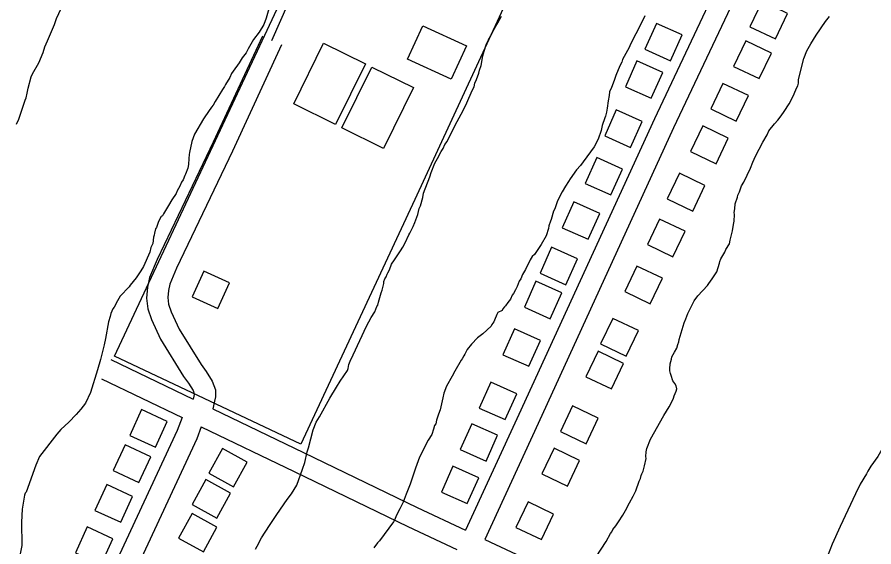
# Model space of a CAD drawing. Extents: x 3704301 to 3742427, y 506229 to 532009.
# Drawn here: x 3725353 to 3726564, y 527909 to 528658 of the extents above; entities that cross this region are included whole.
import ezdxf

# ---------------------------------------------------------------- set-up
doc = ezdxf.new("R2010")
doc.units = 0
for name, color, linetype in [('V-BLDG-OTLN', 7, 'Continuous'), ('V-ROAD-CNTR', 7, 'Continuous'), ('V-SITE-OTLN', 7, 'Continuous'), ('V-SITE-VEGE', 7, 'Continuous')]:
    doc.layers.add(name, color=color, linetype=linetype)

msp = doc.modelspace()

# ---------------------------------------------------------------- linework, layer by layer
at = {"layer": 'V-BLDG-OTLN'}
for points in [[(3726405.7, 528680.7), (3726388.4, 528644.6), (3726424.5, 528627.4), (3726441.8, 528663.4)], [(3725926.5, 528645.9), (3725988, 528617.4), (3725966.2, 528570.3), (3725904.7, 528598.9)], [(3726276.5, 528596.4), (3726292.8, 528632.9), (3726256.3, 528649.2), (3726240, 528612.7)], [(3725743.8, 528535.5), (3725786.1, 528621.4), (3725845.2, 528592.3), (3725802.9, 528506.4)], [(3726382.8, 528624.6), (3726365.5, 528588.5), (3726401.6, 528571.2), (3726418.9, 528607.3)], [(3726249, 528543.5), (3726265.3, 528580), (3726228.8, 528596.3), (3726212.5, 528559.8)], [(3725811.7, 528501.7), (3725854.1, 528587.6), (3725913.2, 528558.5), (3725870.8, 528472.6)], [(3726350.4, 528564.4), (3726333.1, 528528.3), (3726369.2, 528511.1), (3726386.5, 528547.2)], [(3726219.9, 528474.1), (3726236.2, 528510.6), (3726199.7, 528526.9), (3726183.4, 528490.4)], [(3726321.8, 528504.3), (3726304.6, 528468.2), (3726340.7, 528451), (3726357.9, 528487.1)], [(3726192.2, 528406.9), (3726208.5, 528443.4), (3726172, 528459.7), (3726155.7, 528423.2)], [(3726288.9, 528437.5), (3726271.6, 528401.4), (3726307.7, 528384.1), (3726325, 528420.2)], [(3726159.9, 528344.1), (3726176.2, 528380.6), (3726139.7, 528396.9), (3726123.3, 528360.4)], [(3726260.9, 528372.7), (3726243.6, 528336.6), (3726279.7, 528319.3), (3726297, 528355.4)], [(3726128.5, 528279.9), (3726144.8, 528316.4), (3726108.3, 528332.8), (3726092, 528296.2)], [(3725636.6, 528246.2), (3725653.3, 528282.6), (3725616.9, 528299.2), (3725600.2, 528262.9)], [(3726228.9, 528306.3), (3726211.6, 528270.2), (3726247.7, 528253), (3726264.9, 528289)], [(3726106.4, 528231.9), (3726122.7, 528268.4), (3726086.2, 528284.8), (3726069.9, 528248.2)], [(3726194.9, 528232.3), (3726177.6, 528196.2), (3726213.7, 528178.9), (3726231, 528215)], [(3726076.1, 528164.6), (3726092.4, 528201.2), (3726055.9, 528217.5), (3726039.5, 528181)], [(3726173.9, 528186), (3726156.6, 528149.9), (3726192.7, 528132.6), (3726210, 528168.7)], [(3726042.6, 528089.2), (3726058.9, 528125.7), (3726022.4, 528142), (3726006, 528105.5)], [(3726138, 528108.5), (3726120.8, 528072.5), (3726156.9, 528055.2), (3726174.1, 528091.3)], [(3725548.5, 528050.4), (3725565.2, 528086.7), (3725528.8, 528103.4), (3725512.1, 528067)], [(3726015.6, 528030.6), (3726032, 528067.1), (3725995.5, 528083.4), (3725979.1, 528046.9)], [(3725525.1, 528000.4), (3725541.8, 528036.8), (3725505.4, 528053.4), (3725488.7, 528017.1)], [(3725643.2, 528048.5), (3725623.8, 528013.4), (3725658.8, 527994.1), (3725678.2, 528029.1)], [(3726111.9, 528048.8), (3726094.6, 528012.7), (3726130.7, 527995.4), (3726147.9, 528031.5)], [(3725989, 527970.5), (3726005.3, 528007.1), (3725968.8, 528023.4), (3725952.5, 527986.9)], [(3725499.3, 527944.3), (3725515.9, 527980.6), (3725479.6, 527997.3), (3725462.9, 527960.9)], [(3725619.5, 528004.5), (3725600.2, 527969.5), (3725635.2, 527950.1), (3725654.5, 527985.1)], [(3726075, 527973), (3726057.8, 527936.9), (3726093.9, 527919.6), (3726111.1, 527955.7)], [(3725600.4, 527956.7), (3725581.1, 527921.7), (3725616.1, 527902.4), (3725635.4, 527937.4)], [(3725471.7, 527884.5), (3725488.3, 527920.8), (3725452, 527937.5), (3725435.3, 527901.1)]]:
    msp.add_lwpolyline(points, close=True, dxfattribs=at)
at = {"layer": 'V-ROAD-CNTR'}
for points in [[(3725713.1, 528625.1), (3725783.6, 528785.3), (3725858.9, 528948.2), (3725926.3, 529094.7), (3725992.6, 529231.3), (3725995.5, 529237.3), (3725998.5, 529243.1), (3726001.7, 529248.9), (3726005.1, 529254.6)], [(3726588, 529137), (3726424.6, 528806.5), (3726280.7, 528501.6), (3726089.1, 528083.8), (3726013.9, 527920)], [(3726551.5, 529130.7), (3726397.5, 528819.3), (3726253.5, 528514.3), (3726061.8, 528096.3), (3725986.8, 527932.8)], [(3725699.5, 528631.4), (3725630.1, 528481.3), (3725550.8, 528315.4), (3725540.2, 528290), (3725537, 528276.4), (3725535.7, 528261), (3725537.7, 528245.6), (3725543, 528230.6), (3725555.4, 528202.8), (3725588.1, 528150.2), (3725595, 528140.6), (3725601.5, 528130.2), (3725603.3, 528125.5), (3725603.3, 528124.6), (3725602.8, 528122.4), (3725601.7, 528118)], [(3725726.7, 528618.8), (3725657.3, 528468.6), (3725578.2, 528303.1), (3725568.8, 528280.7), (3725566.7, 528271.6), (3725565.8, 528261.7), (3725567, 528252.6), (3725570.8, 528241.8), (3725582, 528216.9), (3725612.9, 528167), (3725620, 528157.4), (3725628.4, 528143.6), (3725633.2, 528131.4), (3725633.4, 528121.3), (3725631.9, 528115.4), (3725629.4, 528104.7)], [(3725485.4, 528174.1), (3725601.7, 528118)], [(3725472.4, 528147.1), (3725586.1, 528092.3)], [(3725629.4, 528104.7), (3725757.6, 528042.9)], [(3725586.1, 528092.3), (3725579.2, 528073.8), (3725450.5, 527797.1), (3725348.3, 527570), (3725262.4, 527384.8)], [(3725613.2, 528079.2), (3725606.9, 528062.2), (3725477.7, 527784.6), (3725375.6, 527557.5), (3725289.4, 527371.8)], [(3725613.2, 528079.2), (3725744.5, 528015.8), (3725905.3, 527938)], [(3725757.6, 528042.9), (3725918.2, 527965.2), (3725986.8, 527932.8)], [(3725905.3, 527938), (3725974.2, 527905.5)], [(3726013.9, 527920), (3726095.2, 527881.5)]]:
    msp.add_lwpolyline(points, dxfattribs=at)
at = {"layer": 'V-SITE-OTLN'}
msp.add_lwpolyline([(3725753.9, 528054.4), (3725617.4, 528118.9), (3725490.7, 528178.8), (3726019.7, 529309.4), (3726038.4, 529304.8), (3726068.5, 529363.9), (3726317.8, 529272.2), (3726312.9, 529261.6), (3725914.8, 528400.5)], close=True, dxfattribs=at)
at = {"layer": 'V-SITE-VEGE'}
for points in [[(3725352.1, 528507), (3725355.2, 528514.1), (3725357.8, 528521.2), (3725364.4, 528540.9), (3725365.5, 528544.2), (3725367, 528550.8), (3725368.4, 528557.9), (3725373, 528573.7), (3725374.5, 528578.1), (3725383.5, 528593.5), (3725389.7, 528608.3), (3725392.2, 528616), (3725395.9, 528624.8), (3725405.7, 528647.8), (3725408.8, 528656), (3725418.2, 528676.3), (3725431.3, 528698.3), (3725432.9, 528700.5)], [(3725708.6, 528669.8), (3725705.1, 528656.7), (3725701.5, 528647.9), (3725695.2, 528636.9), (3725687.2, 528626.4), (3725679.3, 528613.2), (3725676.7, 528607.7), (3725670.9, 528600.5), (3725666.7, 528593.4), (3725658.2, 528581.8), (3725656.1, 528578.5), (3725653.5, 528573), (3725647.2, 528563.1), (3725646.2, 528560.3), (3725643, 528555.9), (3725633, 528538.9), (3725629.9, 528533.9), (3725627.7, 528531.1), (3725618.2, 528517.4), (3725616.1, 528514.6), (3725603.5, 528492.6), (3725599.9, 528482.2), (3725596.5, 528466.9), (3725596, 528464.2), (3725595.5, 528458.2), (3725595.2, 528450), (3725594.2, 528444.6), (3725591.1, 528436.3), (3725590.1, 528434.1), (3725587.5, 528428.1), (3725585.4, 528424.8), (3725582.8, 528419.3), (3725579.1, 528412.7), (3725577.5, 528408.9), (3725571.7, 528400.1), (3725567, 528391.8), (3725559.6, 528380.2), (3725558.6, 528377.5), (3725556.5, 528376.4), (3725552.8, 528369.2), (3725549.7, 528361), (3725548.7, 528358.8), (3725547.2, 528352.8), (3725546.7, 528350.1), (3725545.6, 528347.3), (3725544.7, 528338.4), (3725542.1, 528332.4), (3725540.5, 528325.8), (3725531.5, 528305.6), (3725527.8, 528299.6)], [(3725689.7, 527905.9), (3725692.4, 527910.3), (3725698.2, 527922.3), (3725709.4, 527939.8), (3725720.1, 527955.2), (3725734.5, 527976.5), (3725740.9, 527984.2), (3725748.4, 527996.8), (3725756.3, 528019.2), (3725759.4, 528028.5), (3725763, 528043.7), (3725764.6, 528049.2), (3725771.3, 528074.8), (3725775.6, 528085.8), (3725780.4, 528093.4), (3725794.7, 528119.7), (3725804.3, 528135), (3725809.6, 528143.8), (3725819.8, 528158.6), (3725820.8, 528161.3), (3725821.9, 528167.3), (3725823.4, 528171.7), (3725827.7, 528181), (3725846.7, 528221.4), (3725853.1, 528233.5), (3725858.4, 528241.7), (3725861.1, 528249.3), (3725862.7, 528251), (3725863.7, 528255.3), (3725867.2, 528268.5), (3725868.8, 528272.3), (3725871.3, 528281.6), (3725871.2, 528284.3), (3725872.8, 528288.2), (3725874.4, 528290.9), (3725875.9, 528294.7), (3725876.9, 528296.9), (3725879, 528300.8), (3725882.1, 528309), (3725886.4, 528315.1), (3725892.7, 528325), (3725894.8, 528327.7), (3725897.9, 528333.2), (3725901.1, 528339.3), (3725906.3, 528350.3), (3725907.9, 528353), (3725912.6, 528362.4), (3725915.2, 528367.8), (3725919.3, 528379.3), (3725921.3, 528387.5), (3725922.8, 528391.4), (3725926.4, 528403.4), (3725927.4, 528409.4), (3725936.1, 528432.4), (3725938.2, 528438.4), (3725943.3, 528451.6), (3725947, 528458.2), (3725952.2, 528468.1), (3725954.9, 528472.5), (3725957.5, 528478), (3725960.7, 528482.4), (3725962.7, 528486.8), (3725974.8, 528510.4), (3725983.1, 528526.3), (3725988.3, 528536.8), (3725996.1, 528554.3), (3725998.7, 528559.8), (3725999.7, 528564.7), (3726002.3, 528570.2), (3726005.4, 528579), (3726006.4, 528583.4), (3726008.5, 528589.9), (3726010.9, 528603.6), (3726012.9, 528610.1), (3726016.5, 528620.5), (3726019.1, 528626), (3726022.3, 528631.5), (3726024.9, 528637), (3726029.6, 528645.3), (3726032.2, 528650.2), (3726037.5, 528659.6)], [(3726240.2, 528659.9), (3726235, 528649), (3726219.8, 528619.8), (3726217.8, 528615.4), (3726208.3, 528598.4), (3726207.3, 528594.6), (3726204.7, 528589.1), (3726199, 528575.4), (3726197, 528569.9), (3726195.4, 528565), (3726192.8, 528558.9)], [(3726345.7, 528310.2), (3726346.2, 528312.9), (3726347.2, 528316.7), (3726353, 528326.1), (3726354.6, 528329.9), (3726359.8, 528337.7), (3726360.8, 528343.1), (3726362.3, 528350.2), (3726363.8, 528356.2), (3726365.3, 528364.9), (3726366.2, 528369.9), (3726366.6, 528379.1), (3726366.5, 528381.8), (3726367, 528387.3), (3726367.9, 528394.4), (3726371, 528403.7), (3726371.5, 528406.4), (3726373.6, 528411.3), (3726376.6, 528419.5), (3726379.8, 528425), (3726389.2, 528444.8), (3726392.8, 528453), (3726396.4, 528461.8), (3726406.9, 528481.6), (3726412.7, 528492), (3726415.3, 528497.5), (3726423.2, 528507.5), (3726428, 528512.5), (3726432.8, 528518.5), (3726437, 528524.6), (3726443.8, 528535.6), (3726448.5, 528544.4), (3726451.2, 528549.9), (3726454.3, 528557.6), (3726456.4, 528560.9), (3726457.4, 528564.7), (3726457.3, 528570.1), (3726464.8, 528599.7), (3726468.9, 528610.6), (3726474.7, 528620.5), (3726482.1, 528632.6), (3726495.3, 528651.9), (3726501.1, 528659.1)], [(3726192.8, 528558.9), (3726190.2, 528552.4), (3726189.8, 528547.5), (3726188.3, 528539.8), (3726186.9, 528529.5), (3726185.9, 528524), (3726184.4, 528518), (3726183.4, 528515.8), (3726179.8, 528504.8), (3726178.3, 528497.7), (3726174.2, 528485.7), (3726168.5, 528474.7), (3726157.9, 528460.9), (3726153.1, 528453.7), (3726148.9, 528448.2), (3726143.6, 528442.1), (3726134.6, 528429.4), (3726132, 528425.6), (3726127.8, 528419), (3726123, 528411.3), (3726118.8, 528403), (3726116.2, 528397), (3726112.6, 528387.1), (3726111.1, 528383.8), (3726107.5, 528372.3), (3726106.5, 528369.6), (3726104.4, 528363), (3726104, 528359.2), (3726100.4, 528348.8), (3726093.6, 528336.7), (3726084.1, 528322.4), (3726080.9, 528319.6), (3726078.2, 528315.2), (3726071.5, 528301.5), (3726067.3, 528294.3), (3726064.7, 528288.3), (3726062.6, 528285), (3726059.5, 528277.3), (3726057.4, 528272.9), (3726054.2, 528267.4), (3726052.6, 528265.2), (3726050, 528259.7), (3726048.5, 528257), (3726046.3, 528254.8), (3726043.2, 528250.3), (3726041.6, 528248.7), (3726039.4, 528245.9), (3726038.4, 528243.7), (3726032.4, 528240.5), (3726030.8, 528237.8), (3726027.6, 528229.6), (3726026.6, 528227.4), (3726023.9, 528223.6), (3726022.8, 528221.4), (3726011, 528210.4), (3726003.5, 528204.9), (3725994.9, 528196.1), (3725989, 528188.4), (3725985.8, 528181.8), (3725984.2, 528179.6), (3725982.1, 528175.2), (3725980.5, 528173.1), (3725971.4, 528157.7), (3725967.7, 528150.6), (3725959.7, 528136.4), (3725956.1, 528126.6), (3725954.5, 528120), (3725950.9, 528103.1), (3725948.3, 528097.1), (3725945.7, 528088.4), (3725944.6, 528083.5), (3725943, 528080.7), (3725941.5, 528075.8), (3725938.8, 528068.2), (3725934, 528060), (3725921.8, 528036.4), (3725916, 528020.6), (3725908.2, 527998.2), (3725902.9, 527984), (3725899.7, 527976.4), (3725898.7, 527972.6), (3725893.9, 527963.3), (3725888.6, 527953.4), (3725886.5, 527948), (3725884.9, 527944.7), (3725865.1, 527917.8), (3725862.4, 527915.1), (3725857.1, 527907.9)], [(3725527.8, 528299.6), (3725521.4, 528289.7), (3725512.8, 528279.3), (3725511.2, 528277.1), (3725498.4, 528263.9), (3725494.6, 528257.3), (3725489.9, 528248), (3725488.2, 528245.8), (3725485.6, 528239.3), (3725484.6, 528234.9), (3725482, 528227.3), (3725477.9, 528203.9), (3725475.8, 528195.1), (3725470.6, 528174.4), (3725466.5, 528159.7), (3725456.5, 528127.5), (3725449.7, 528112.7), (3725443.2, 528104), (3725436.3, 528096.3), (3725426.1, 528085.8), (3725414.8, 528075.4), (3725408.9, 528068.8), (3725384.8, 528036.9), (3725379.5, 528024.9), (3725365.9, 527986.7), (3725364.2, 527985.1), (3725363.2, 527982.3), (3725360.2, 527962.7), (3725359.3, 527944.2), (3725359.7, 527911.1), (3725357.1, 527899.6)], [(3726171.4, 527895.5), (3726185.3, 527916.8), (3726191.7, 527928.3), (3726193.3, 527930.5), (3726194.9, 527933.8), (3726199.1, 527939.3), (3726202.9, 527944.8), (3726208.7, 527954.1), (3726212.5, 527960.6), (3726218.3, 527971.6), (3726223.6, 527980.9), (3726227.3, 527988.5), (3726232.1, 528002.2), (3726233.7, 528006), (3726234.7, 528010.4), (3726235.7, 528012.6), (3726237.9, 528016.4), (3726239.4, 528024), (3726242, 528034.4), (3726241.4, 528037.1), (3726241.9, 528043.6), (3726242.9, 528048.5), (3726248.2, 528061.6), (3726266.8, 528095), (3726274.3, 528107.1), (3726279, 528116.4), (3726280.6, 528119.7), (3726281.6, 528122.9), (3726284.2, 528129.5), (3726285.2, 528132.8), (3726284.1, 528137.1), (3726282.4, 528140.4), (3726279.6, 528144.1), (3726277.2, 528151.7), (3726276.1, 528154.4), (3726275.5, 528158.2), (3726275.4, 528160.9), (3726275.8, 528167.9), (3726277.9, 528174.5), (3726278.3, 528177.8), (3726279.9, 528181.1), (3726282, 528184.4), (3726285.1, 528190.4), (3726286.7, 528195.3), (3726288.2, 528199.2), (3726288.7, 528202.5), (3726295.8, 528226), (3726297.9, 528231.5), (3726301, 528239.1), (3726309.9, 528257.3), (3726315.1, 528264.4), (3726328.4, 528278.8), (3726330.6, 528281.6), (3726335.3, 528288.2), (3726341.6, 528298.1), (3726345.7, 528310.2)], [(3726600.3, 528122.7), (3726599.8, 528113.8), (3726598.2, 528108.9), (3726595.6, 528098), (3726594, 528095.2), (3726589.3, 528082.7), (3726587.2, 528075.6), (3726584.6, 528067.9), (3726584.1, 528065.2), (3726582.4, 528063.6), (3726580.4, 528057), (3726569.2, 528037.3), (3726559.6, 528023.6), (3726555.3, 528016.5), (3726553.2, 528012.6), (3726544.1, 527997.9), (3726537.8, 527984.2), (3726516, 527938.3), (3726504.9, 527913.1), (3726498.1, 527896.2)]]:
    msp.add_lwpolyline(points, dxfattribs=at)

doc.saveas('drawing.dxf')
